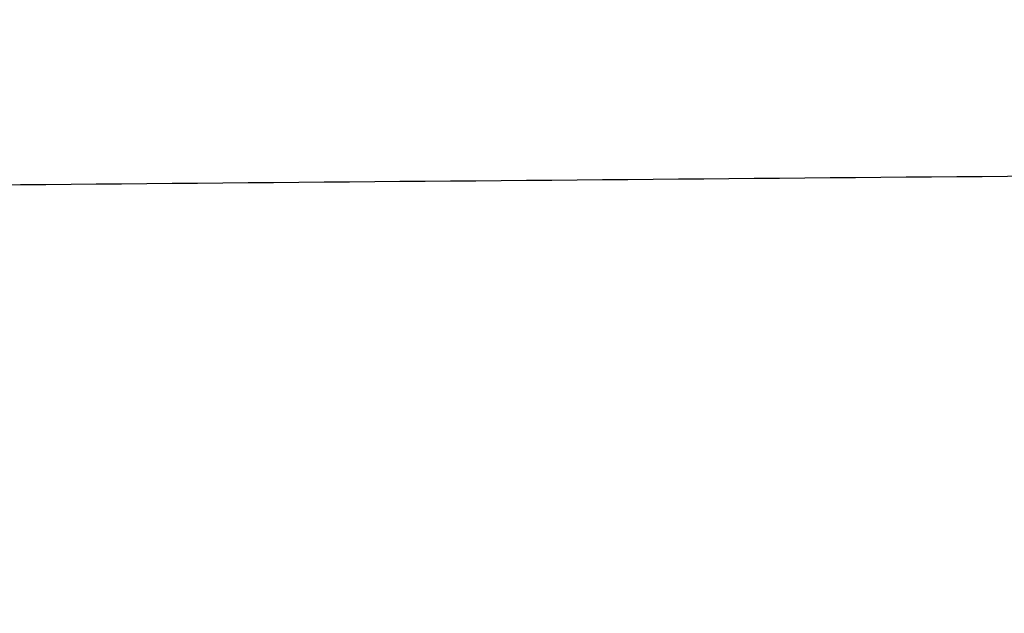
# Model space of a CAD drawing. Header units: millimetres. Extents: x 0 to 290, y -65 to 65.
# Tile 316 of 656: x 231.754 to 233.275, y -35.3 to -34.382. Entities that reach past the tile are written whole.
import ezdxf

# ---------------------------------------------------------------- set-up
doc = ezdxf.new("R2010")
doc.units = ezdxf.units.MM
doc.layers.add('Layer 01', color=7, linetype='Continuous', true_color=0x000000)

# ---------------------------------------------------------------- blocks, each defined once
blk = doc.blocks.new('Block 01')
at = {"layer": 'Layer 01'}
blk.add_open_spline([(250.5175, -34.477, 51.1101), (230.5044, -34.6486, 51.4143), (210.4913, -34.8202, 51.7186)], degree=2, dxfattribs=at)

msp = doc.modelspace()

# ---------------------------------------------------------------- linework, layer by layer
at = {"layer": 'Layer 01', "extrusion": (-3.9443e-31, 2.96059e-15, -1)}
msp.add_arc((-223.5, -18.5, 85.6), 16.8, 90, 270, dxfattribs=at)
at = {"layer": 'Layer 01'}
for centre in [(223.5, -18.5, -87), (223.5, -18.5, -68.4), (223.5, -18.5, -67.7)]:
    msp.add_arc(centre, 16.8, 270, 90, dxfattribs=at)
at = {"layer": 'Layer 01', "extrusion": (-3.9443e-31, 2.53765e-15, -1)}
msp.add_arc((-223.5, -18.5, 67), 16.8, 90, 270, dxfattribs=at)
at = {"layer": 'Layer 01', "extrusion": (0, 0, -1)}
msp.add_arc((-223.5, -18.5, 86.3), 16.8, 90, 270, dxfattribs=at)

# ---------------------------------------------------------------- block references
at = {"layer": 'Layer 01'}
msp.add_blockref('Block 01', (0, 0), dxfattribs=at)

doc.saveas('drawing.dxf')
